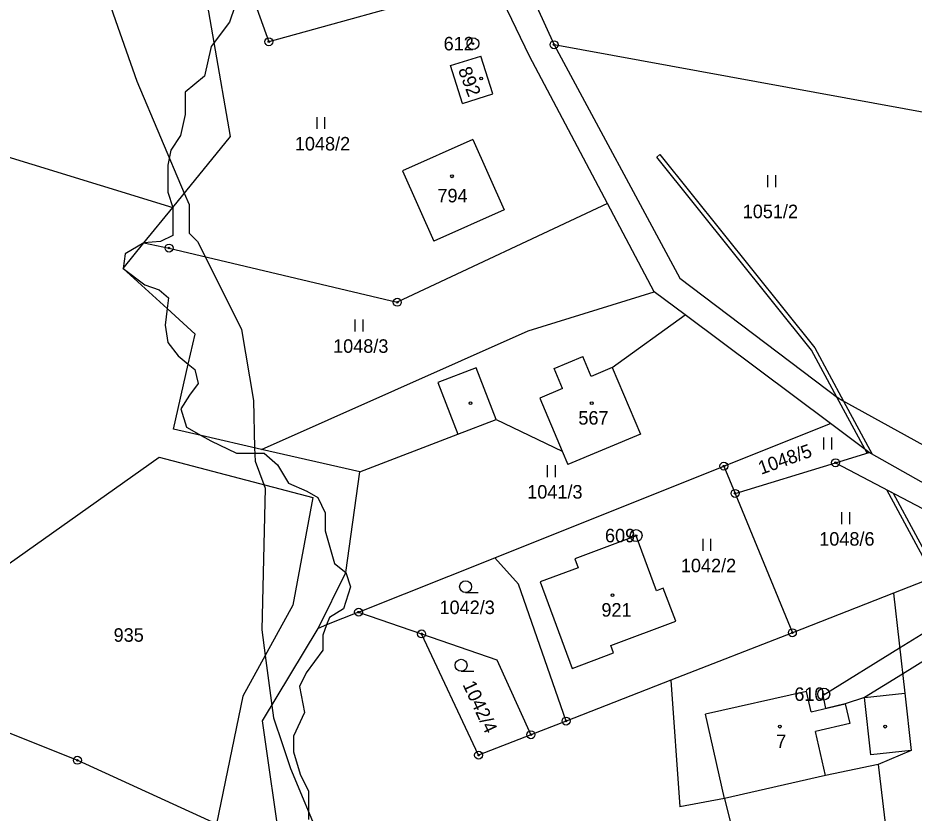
# Model space of a CAD drawing. Extents: x -439246 to -433691, y -1130252 to -1121148.
# Drawn here: x -438365.6 to -438252.9, y -1124201.8 to -1124101.8 of the extents above; entities that cross this region are included whole.
import ezdxf

# ---------------------------------------------------------------- set-up
doc = ezdxf.new("R2010")
doc.units = 0
for name, color, linetype in [('Vrstva 1', 7, 'Continuous'), ('Vrstva 17', 7, 'Continuous'), ('Vrstva 18', 7, 'Continuous'), ('Vrstva 19', 7, 'Continuous'), ('Vrstva 24', 7, 'Continuous'), ('Vrstva 25', 7, 'Continuous'), ('Vrstva 3', 7, 'Continuous'), ('Vrstva 30', 7, 'Continuous'), ('Vrstva 37', 7, 'Continuous'), ('Vrstva 4', 7, 'Continuous'), ('Vrstva 52', 7, 'Continuous')]:
    doc.layers.add(name, color=color, linetype=linetype)

msp = doc.modelspace()

# ---------------------------------------------------------------- linework, layer by layer
at = {"layer": 'Vrstva 1'}
for points in [[(-438301.28, -1124106.58), (-438324.67, -1124058)], [(-438317.32, -1124063.12), (-438298.17, -1124105.16)], [(-438340.91, -1124104.89), (-438345.72, -1124077.07)], [(-438338.03, -1124093.69), (-438334.04, -1124104.78)], [(-438310.36, -1124098.2), (-438334.04, -1124104.78)], [(-438338.87, -1124116.69), (-438340.91, -1124104.89)], [(-438243.36, -1124115.21), (-438298.17, -1124105.16)], [(-438298.17, -1124105.16), (-438282.36, -1124134.52)], [(-438311.21, -1124107.79), (-438307.4, -1124106.59)], [(-438305.89, -1124111.35), (-438307.4, -1124106.59)], [(-438291.47, -1124125.12), (-438301.28, -1124106.58)], [(-438309.7, -1124112.56), (-438311.21, -1124107.79)], [(-438309.7, -1124112.56), (-438305.89, -1124111.35)], [(-438346.13, -1124125.63), (-438338.87, -1124116.69)], [(-438373.02, -1124117.36), (-438346.13, -1124125.63)], [(-438308.37, -1124117.07), (-438317.25, -1124121.01)], [(-438308.37, -1124117.07), (-438304.43, -1124125.95)], [(-438317.25, -1124121.01), (-438313.31, -1124129.89)], [(-438349.75, -1124130.09), (-438346.13, -1124125.63)], [(-438291.47, -1124125.12), (-438317.89, -1124137.56)], [(-438285.57, -1124136.26), (-438291.47, -1124125.12)], [(-438304.43, -1124125.95), (-438313.31, -1124129.89)], [(-438352.36, -1124133.31), (-438349.75, -1124130.09)], [(-438349.75, -1124130.09), (-438346.59, -1124130.74)], [(-438346.59, -1124130.74), (-438317.89, -1124137.56)], [(-438346.84, -1124138.35), (-438352.36, -1124133.31)], [(-438282.36, -1124134.52), (-438262.38, -1124149.65)], [(-438301.44, -1124141.15), (-438285.57, -1124136.26)], [(-438281.7, -1124139.15), (-438285.57, -1124136.26)], [(-438343.31, -1124141.57), (-438346.84, -1124138.35)], [(-438290.85, -1124145.77), (-438281.7, -1124139.15)], [(-438263.43, -1124152.82), (-438281.7, -1124139.15)], [(-438344.17, -1124145.34), (-438343.31, -1124141.57)], [(-438334.95, -1124156.07), (-438301.44, -1124141.15)], [(-438346.05, -1124153.52), (-438344.17, -1124145.34)], [(-438290.85, -1124145.77), (-438287.32, -1124154.14)], [(-438262.38, -1124149.65), (-438244.35, -1124159.61)], [(-438310.27, -1124154.16), (-438305.46, -1124152.3)], [(-438305.46, -1124152.3), (-438297.14, -1124156.3)], [(-438268.77, -1124154.95), (-438263.43, -1124152.82)], [(-438258.56, -1124156.46), (-438263.43, -1124152.82)], [(-438342.54, -1124154.33), (-438346.05, -1124153.52)], [(-438334.95, -1124156.07), (-438342.54, -1124154.33)], [(-438322.58, -1124158.91), (-438310.27, -1124154.16)], [(-438287.32, -1124154.14), (-438296.43, -1124157.98)], [(-438276.82, -1124158.18), (-438268.77, -1124154.95)], [(-438322.58, -1124158.91), (-438334.95, -1124156.07)], [(-438374.67, -1124176.06), (-438347.85, -1124157.05)], [(-438347.85, -1124157.05), (-438328.49, -1124162.11)], [(-438297.14, -1124156.3), (-438296.43, -1124157.98)], [(-438262.78, -1124157.75), (-438258.56, -1124156.46)], [(-438221.99, -1124177.08), (-438258.56, -1124156.46)], [(-438305.64, -1124169.71), (-438276.82, -1124158.18)], [(-438276.82, -1124158.18), (-438275.41, -1124161.61)], [(-438275.41, -1124161.61), (-438262.78, -1124157.75)], [(-438262.78, -1124157.75), (-438241.8, -1124168.81)], [(-438324.35, -1124171.54), (-438322.58, -1124158.91)], [(-438275.41, -1124161.61), (-438268.21, -1124179.13)], [(-438328.49, -1124162.11), (-438331.02, -1124175.68)], [(-438287.85, -1124166.95), (-438295.58, -1124169.84)], [(-438285.28, -1124173.85), (-438287.85, -1124166.95)], [(-438322.76, -1124176.55), (-438305.64, -1124169.71)], [(-438302.65, -1124173.02), (-438305.64, -1124169.71)], [(-438241.8, -1124168.81), (-438255.49, -1124174.16)], [(-438295.58, -1124169.84), (-438295.16, -1124170.96)], [(-438327.83, -1124178.59), (-438324.35, -1124171.54)], [(-438295.16, -1124170.96), (-438299.94, -1124172.74)], [(-438296.67, -1124190.25), (-438302.65, -1124173.02)], [(-438299.94, -1124172.74), (-438295.88, -1124183.62)], [(-438284.44, -1124173.53), (-438285.28, -1124173.85)], [(-438282.88, -1124177.7), (-438284.44, -1124173.53)], [(-438255.49, -1124174.16), (-438268.21, -1124179.13)], [(-438255.49, -1124174.16), (-438254.08, -1124186.73)], [(-438331.02, -1124175.68), (-438337.32, -1124187.11)], [(-438322.76, -1124176.55), (-438326.77, -1124178.16)], [(-438322.76, -1124176.55), (-438314.83, -1124179.28)], [(-438334.82, -1124190.23), (-438327.83, -1124178.59)], [(-438326.77, -1124178.16), (-438327.83, -1124178.59)], [(-438291.03, -1124180.74), (-438282.88, -1124177.7)], [(-438307.66, -1124194.54), (-438314.83, -1124179.28)], [(-438314.83, -1124179.28), (-438305.36, -1124182.55)], [(-438268.21, -1124179.13), (-438283.48, -1124185.09)], [(-438290.68, -1124181.68), (-438291.03, -1124180.74)], [(-438295.88, -1124183.62), (-438290.68, -1124181.68)], [(-438305.36, -1124182.55), (-438301.08, -1124191.97)], [(-438283.48, -1124185.09), (-438296.67, -1124190.25)], [(-438283.48, -1124185.09), (-438282.37, -1124201.02)], [(-438337.32, -1124187.11), (-438340.63, -1124203.19)], [(-438254.08, -1124186.73), (-438253.27, -1124193.94)], [(-438332.47, -1124206.92), (-438334.82, -1124190.23)], [(-438296.67, -1124190.25), (-438301.08, -1124191.97)], [(-438367.68, -1124191.34), (-438358.12, -1124195.18)], [(-438301.08, -1124191.97), (-438307.66, -1124194.54)], [(-438253.27, -1124193.94), (-438257.42, -1124195.72)], [(-438358.12, -1124195.18), (-438340.63, -1124203.19)], [(-438257.42, -1124195.72), (-438264.04, -1124197.09)], [(-438257.42, -1124195.72), (-438255.35, -1124212.94)], [(-438264.04, -1124197.09), (-438276.73, -1124199.97)], [(-438276.73, -1124199.97), (-438282.37, -1124201.02)], [(-438276.73, -1124199.97), (-438272.23, -1124218.17)]]:
    msp.add_lwpolyline(points, dxfattribs=at)
at = {"layer": 'Vrstva 24'}
for centre, radius in [((-438334.04, -1124104.78), 0.5), ((-438308.37, -1124105.02), 0.75), ((-438334.04, -1124104.78), 0.1), ((-438308.37, -1124105.02), 0.1), ((-438298.17, -1124105.16), 0.5), ((-438298.17, -1124105.16), 0.1), ((-438346.59, -1124130.74), 0.5), ((-438346.59, -1124130.74), 0.1), ((-438317.89, -1124137.56), 0.5), ((-438317.89, -1124137.56), 0.1), ((-438262.78, -1124157.75), 0.5), ((-438276.82, -1124158.18), 0.5), ((-438276.82, -1124158.18), 0.1), ((-438262.78, -1124157.75), 0.1), ((-438275.41, -1124161.61), 0.5), ((-438275.41, -1124161.61), 0.1), ((-438287.85, -1124166.91), 0.75), ((-438287.85, -1124166.91), 0.1), ((-438322.76, -1124176.55), 0.5), ((-438322.76, -1124176.55), 0.1), ((-438314.83, -1124179.28), 0.5), ((-438268.21, -1124179.13), 0.5), ((-438314.83, -1124179.28), 0.1), ((-438268.21, -1124179.13), 0.1), ((-438264.26, -1124186.86), 0.75), ((-438264.26, -1124186.86), 0.1), ((-438296.67, -1124190.25), 0.5), ((-438296.67, -1124190.25), 0.1), ((-438301.08, -1124191.97), 0.5), ((-438301.08, -1124191.97), 0.1), ((-438307.66, -1124194.54), 0.5), ((-438307.66, -1124194.54), 0.1), ((-438358.12, -1124195.18), 0.5), ((-438358.12, -1124195.18), 0.1)]:
    msp.add_circle(centre, radius, dxfattribs=at)
at = {"layer": 'Vrstva 25'}
for p, q in [((-438327.98, -1124115.76), (-438327.98, -1124114.26)), ((-438326.98, -1124115.76), (-438326.98, -1124114.26)), ((-438271.29, -1124123.06), (-438271.29, -1124121.56)), ((-438270.29, -1124123.06), (-438270.29, -1124121.56)), ((-438323.17, -1124141.22), (-438323.17, -1124139.72)), ((-438322.17, -1124141.22), (-438322.17, -1124139.72)), ((-438264.25, -1124156.09), (-438264.25, -1124154.59)), ((-438263.25, -1124156.09), (-438263.25, -1124154.59)), ((-438298.99, -1124159.56), (-438298.99, -1124158.06)), ((-438297.99, -1124159.56), (-438297.99, -1124158.06)), ((-438261.99, -1124165.48), (-438261.99, -1124163.98)), ((-438260.99, -1124165.48), (-438260.99, -1124163.98)), ((-438279.44, -1124168.83), (-438279.44, -1124167.33)), ((-438278.44, -1124168.83), (-438278.44, -1124167.33)), ((-438309.3, -1124174.09), (-438307.7, -1124174.09)), ((-438309.86, -1124183.98), (-438308.26, -1124183.98))]:
    msp.add_line(p, q, dxfattribs=at)
for centre, radius in [((-438307.34, -1124109.4), 0.175), ((-438311.01, -1124121.71), 0.175), ((-438308.68, -1124150.25), 0.175), ((-438293.44, -1124150.25), 0.175), ((-438309.3, -1124173.34), 0.75), ((-438290.82, -1124174.41), 0.175), ((-438309.86, -1124183.23), 0.75), ((-438269.77, -1124190.95), 0.175), ((-438256.55, -1124190.95), 0.175)]:
    msp.add_circle(centre, radius, dxfattribs=at)
at = {"layer": 'Vrstva 3'}
for points in [[(-438311.21, -1124107.79), (-438307.4, -1124106.59)], [(-438305.89, -1124111.35), (-438307.4, -1124106.59)], [(-438309.7, -1124112.56), (-438311.21, -1124107.79)], [(-438309.7, -1124112.56), (-438305.89, -1124111.35)], [(-438308.37, -1124117.07), (-438317.25, -1124121.01)], [(-438308.37, -1124117.07), (-438304.43, -1124125.95)], [(-438317.25, -1124121.01), (-438313.31, -1124129.89)], [(-438304.43, -1124125.95), (-438313.31, -1124129.89)], [(-438298.17, -1124145.91), (-438294.56, -1124144.38)], [(-438293.5, -1124146.89), (-438294.56, -1124144.38)], [(-438297.11, -1124148.42), (-438298.17, -1124145.91)], [(-438290.85, -1124145.77), (-438293.5, -1124146.89)], [(-438290.85, -1124145.77), (-438287.32, -1124154.14)], [(-438297.11, -1124148.42), (-438299.96, -1124149.62)], [(-438299.96, -1124149.62), (-438297.14, -1124156.3)], [(-438287.32, -1124154.14), (-438296.43, -1124157.98)], [(-438297.14, -1124156.3), (-438296.43, -1124157.98)], [(-438287.85, -1124166.95), (-438295.58, -1124169.84)], [(-438285.28, -1124173.85), (-438287.85, -1124166.95)], [(-438295.58, -1124169.84), (-438295.16, -1124170.96)], [(-438295.16, -1124170.96), (-438299.94, -1124172.74)], [(-438299.94, -1124172.74), (-438295.88, -1124183.62)], [(-438284.44, -1124173.53), (-438285.28, -1124173.85)], [(-438282.88, -1124177.7), (-438284.44, -1124173.53)], [(-438291.03, -1124180.74), (-438282.88, -1124177.7)], [(-438290.68, -1124181.68), (-438291.03, -1124180.74)], [(-438295.88, -1124183.62), (-438290.68, -1124181.68)], [(-438266.44, -1124186.51), (-438279.13, -1124189.39)], [(-438265.86, -1124189.07), (-438266.44, -1124186.51)], [(-438265.86, -1124189.07), (-438261.57, -1124188.1)], [(-438261.57, -1124188.1), (-438261, -1124190.57)], [(-438276.73, -1124199.97), (-438279.13, -1124189.39)], [(-438261, -1124190.57), (-438265.3, -1124191.55)], [(-438264.04, -1124197.09), (-438265.3, -1124191.55)], [(-438264.04, -1124197.09), (-438276.73, -1124199.97)]]:
    msp.add_lwpolyline(points, dxfattribs=at)
at = {"layer": 'Vrstva 30'}
for points in [[(-438285.27, -1124119.29), (-438284.88, -1124118.98), (-438265.37, -1124143.3), (-438261.76, -1124149.99), (-438262.38, -1124149.65), (-438262.61, -1124149.48), (-438265.79, -1124143.57), (-438285.27, -1124119.29)], [(-438262.61, -1124149.48), (-438262.38, -1124149.65), (-438261.76, -1124149.99)], [(-438261.76, -1124149.99), (-438258.16, -1124156.69), (-438258.56, -1124156.46), (-438259.04, -1124156.1), (-438262.61, -1124149.48)], [(-438258.81, -1124156.54), (-438259.04, -1124156.1), (-438258.56, -1124156.46), (-438258.81, -1124156.54)], [(-438255.53, -1124161.57), (-438249.92, -1124171.98), (-438250.39, -1124172.17), (-438256.32, -1124161.16), (-438255.53, -1124161.57)], [(-438249.7, -1124181.46), (-438254.35, -1124184.33), (-438259.15, -1124187.29), (-438261.57, -1124188.1), (-438264, -1124188.65), (-438264.35, -1124187), (-438254.72, -1124181.04), (-438251.48, -1124179.04)]]:
    msp.add_lwpolyline(points, dxfattribs=at)
at = {"layer": 'Vrstva 37'}
for centre in [(-438307.34, -1124109.4), (-438311.01, -1124121.71), (-438293.44, -1124150.25), (-438290.82, -1124174.41), (-438269.77, -1124190.95)]:
    msp.add_circle(centre, 0.175, dxfattribs=at)
at = {"layer": 'Vrstva 4'}
for points in [[(-438337.66, -1124098.35), (-438338.98, -1124102.32)], [(-438338.98, -1124102.32), (-438340.91, -1124104.89)], [(-438341.3, -1124105.4), (-438342.12, -1124109.1)], [(-438340.91, -1124104.89), (-438341.3, -1124105.4)], [(-438342.12, -1124109.1), (-438344.55, -1124111.13)], [(-438344.55, -1124111.13), (-438344.55, -1124113.92)], [(-438344.55, -1124113.92), (-438345.15, -1124116.56)], [(-438345.15, -1124116.56), (-438346.36, -1124118.44)], [(-438346.36, -1124118.44), (-438346.75, -1124120.3)], [(-438346.75, -1124120.3), (-438346.75, -1124123.71)], [(-438346.75, -1124123.71), (-438346.13, -1124125.63)], [(-438346.13, -1124125.63), (-438346.13, -1124129.17)], [(-438346.13, -1124129.17), (-438347.67, -1124129.9)], [(-438349.75, -1124130.09), (-438352.12, -1124131.47)], [(-438347.67, -1124129.9), (-438349.75, -1124130.09)], [(-438352.12, -1124131.47), (-438352.36, -1124133.31)], [(-438352.36, -1124133.31), (-438349.62, -1124135.38)], [(-438349.62, -1124135.38), (-438347.82, -1124135.98)], [(-438347.82, -1124135.98), (-438346.68, -1124137.02)], [(-438346.68, -1124137.02), (-438346.84, -1124138.35)], [(-438346.84, -1124138.35), (-438347.09, -1124140.45)], [(-438347.09, -1124140.45), (-438346.73, -1124142.62)], [(-438346.73, -1124142.62), (-438345.43, -1124144.28)], [(-438345.43, -1124144.28), (-438344.17, -1124145.34)], [(-438298.17, -1124145.91), (-438294.56, -1124144.38)], [(-438293.5, -1124146.89), (-438294.56, -1124144.38)], [(-438344.17, -1124145.34), (-438343.36, -1124146.02)], [(-438343.36, -1124146.02), (-438342.94, -1124147.76)], [(-438307.97, -1124145.79), (-438312.78, -1124147.65)], [(-438305.46, -1124152.3), (-438307.97, -1124145.79)], [(-438297.11, -1124148.42), (-438298.17, -1124145.91)], [(-438290.85, -1124145.77), (-438293.5, -1124146.89)], [(-438342.94, -1124147.76), (-438344.03, -1124149.25)], [(-438312.78, -1124147.65), (-438310.27, -1124154.16)], [(-438344.03, -1124149.25), (-438345.1, -1124150.98)], [(-438297.11, -1124148.42), (-438299.96, -1124149.62)], [(-438299.96, -1124149.62), (-438297.14, -1124156.3)], [(-438345.1, -1124150.98), (-438344.4, -1124153.27)], [(-438344.4, -1124153.27), (-438342.54, -1124154.33)], [(-438342.54, -1124154.33), (-438341.35, -1124155)], [(-438341.35, -1124155), (-438338.09, -1124156.53)], [(-438338.09, -1124156.53), (-438334.64, -1124156.53)], [(-438334.64, -1124156.53), (-438332.95, -1124158.02)], [(-438332.95, -1124158.02), (-438331.55, -1124160.31)], [(-438331.55, -1124160.31), (-438329.26, -1124161.34)], [(-438329.26, -1124161.34), (-438327.87, -1124162.14)], [(-438327.87, -1124162.14), (-438326.94, -1124164.03)], [(-438326.94, -1124164.03), (-438326.94, -1124166.32)], [(-438326.94, -1124166.32), (-438325.78, -1124170.41)], [(-438325.78, -1124170.41), (-438324.35, -1124171.54)], [(-438324.35, -1124171.54), (-438323.78, -1124173.38)], [(-438323.78, -1124173.38), (-438324.64, -1124176.11)], [(-438324.64, -1124176.11), (-438326.41, -1124177.21)], [(-438326.41, -1124177.21), (-438326.77, -1124178.16)], [(-438326.77, -1124178.16), (-438327.27, -1124179.46)], [(-438327.27, -1124179.46), (-438327.27, -1124181.32)], [(-438327.27, -1124181.32), (-438329.36, -1124184.2)], [(-438329.36, -1124184.2), (-438330.18, -1124185.91)], [(-438330.18, -1124185.91), (-438329.55, -1124189.15)], [(-438266.44, -1124186.51), (-438279.13, -1124189.39)], [(-438265.86, -1124189.07), (-438266.44, -1124186.51)], [(-438259.15, -1124187.29), (-438254.08, -1124186.73)], [(-438258.34, -1124194.51), (-438259.15, -1124187.29)], [(-438265.86, -1124189.07), (-438261.57, -1124188.1)], [(-438261.57, -1124188.1), (-438261, -1124190.57)], [(-438329.55, -1124189.15), (-438330.92, -1124192.15)], [(-438276.73, -1124199.97), (-438279.13, -1124189.39)], [(-438261, -1124190.57), (-438265.3, -1124191.55)], [(-438330.92, -1124192.15), (-438330.92, -1124194.1)], [(-438264.04, -1124197.09), (-438265.3, -1124191.55)], [(-438330.92, -1124194.1), (-438330.1, -1124196.94)], [(-438253.27, -1124193.94), (-438258.34, -1124194.51)], [(-438330.1, -1124196.94), (-438329.05, -1124199.08)], [(-438329.05, -1124199.08), (-438329.05, -1124202.63)]]:
    msp.add_lwpolyline(points, dxfattribs=at)
at = {"layer": 'Vrstva 52'}
msp.add_lwpolyline([(-438355.75, -1124095.08), (-438353.32, -1124102.09), (-438350.66, -1124109.74), (-438344.67, -1124123.83), (-438344.07, -1124125.25), (-438344.07, -1124128.86), (-438343, -1124129.93), (-438342.06, -1124131.82), (-438337.48, -1124140.97), (-438335.99, -1124149.9), (-438335.83, -1124155.87), (-438335.78, -1124157.55), (-438334.68, -1124160.49), (-438334.51, -1124160.95), (-438334.93, -1124178.79), (-438334.5, -1124182), (-438333.65, -1124188.29), (-438333.44, -1124189.84), (-438332.33, -1124193.18), (-438331.32, -1124196.22), (-438327.5, -1124205.35), (-438326.34, -1124207.37), (-438324.09, -1124211.3)], dxfattribs=at)

# ---------------------------------------------------------------- texts
at = {"layer": 'Vrstva 17'}
for s, p in [('612', (-438312.06, -1124105.87)), ('609', (-438291.77, -1124167.76)), ('610', (-438267.96, -1124187.71))]:
    msp.add_text(s, height=1.7, dxfattribs=at).set_placement(p)
at = {"layer": 'Vrstva 18'}
for s, p in [('1048/2', (-438330.77, -1124118.46)), ('1051/2', (-438274.45, -1124126.98)), ('1048/3', (-438325.96, -1124143.92)), ('1041/3', (-438301.55, -1124162.26)), ('1048/6', (-438264.83, -1124168.18)), ('1042/2', (-438282.23, -1124171.53)), ('1042/3', (-438312.58, -1124176.79)), ('935', (-438353.56, -1124180.27))]:
    msp.add_text(s, height=1.7, dxfattribs=at).set_placement(p)
for s, rotation, p in [('1048/5', 19.6462, (-438272.14, -1124159.27)), ('1042/4', 294.9603, (-438309.71, -1124185.65))]:
    msp.add_text(s, height=1.7, rotation=rotation, dxfattribs=at).set_placement(p)
at = {"layer": 'Vrstva 19'}
msp.add_text('892', height=1.7, rotation=291.1667, dxfattribs=at).set_placement((-438310.28, -1124108.32))
for s, p in [('794', (-438312.84, -1124124.99)), ('567', (-438295.12, -1124152.95)), ('921', (-438292.22, -1124177.11)), ('7', (-438270.24, -1124193.65))]:
    msp.add_text(s, height=1.7, dxfattribs=at).set_placement(p)

doc.saveas('drawing.dxf')
